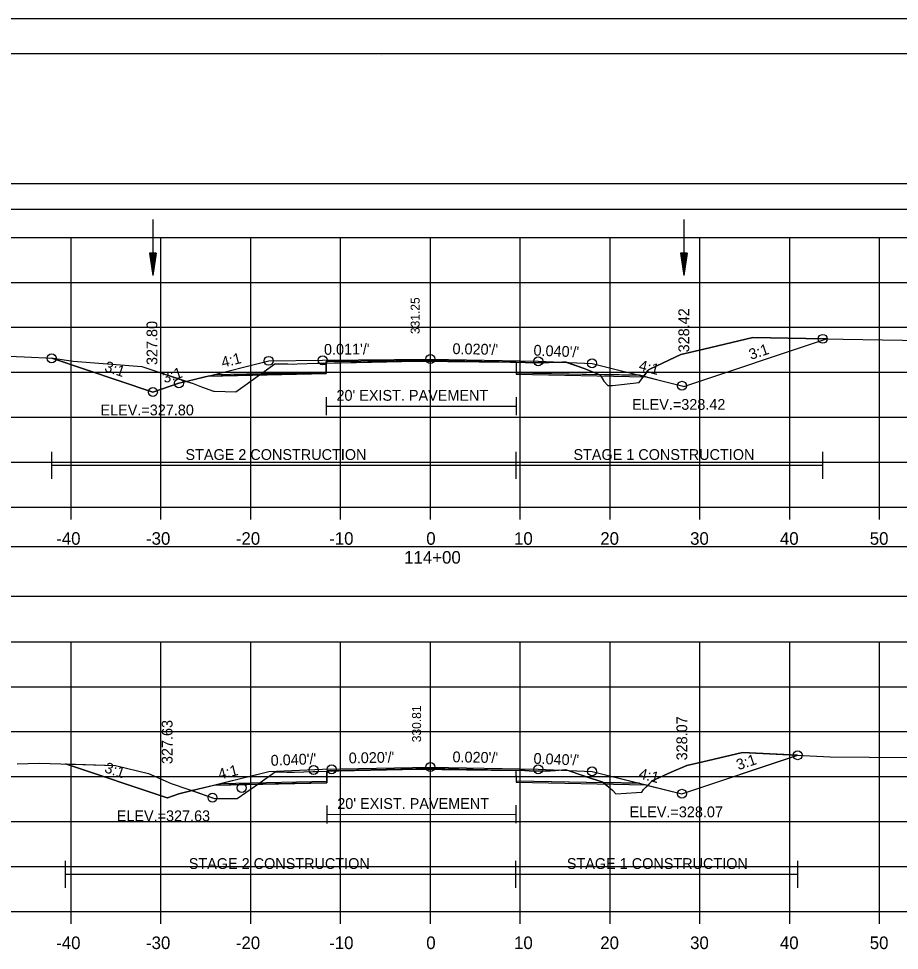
# Model space of a CAD drawing. Extents: x 1376273 to 1384221, y 378927 to 384592.
# Drawn here: x 1377011.9 to 1377110, y 379794.8 to 379898.5 of the extents above; entities that cross this region are included whole.
import ezdxf

# ---------------------------------------------------------------- set-up
doc = ezdxf.new("R2010")
doc.units = 0
for name, color, linetype in [('R_Alt Surface', 7, 'Continuous'), ('R_Axis', 7, 'Continuous'), ('R_Axis Annot', 7, 'Continuous'), ('R_Border', 7, 'Continuous'), ('R_Border Notes', 7, 'Continuous'), ('R_Dimension', 7, 'Continuous'), ('R_Exist Surface', 7, 'Continuous'), ('R_Fin Surface', 7, 'Continuous'), ('R_Grid', 7, 'Continuous'), ('R_No Plot', 7, 'Continuous'), ('R_Water', 7, 'Continuous'), ('R_Xsect Elev', 7, 'Continuous'), ('R_Xsect Slope', 7, 'Continuous'), ('T_Detection Zones', 7, 'Continuous'), ('T_Vehicle Path Lt Minor', 7, 'Continuous')]:
    doc.layers.add(name, color=color, linetype=linetype)

msp = doc.modelspace()

# ---------------------------------------------------------------- linework, layer by layer
at = {"layer": 'R_Alt Surface'}
for points in [[(1377033.73, 379858.9), (1377046.16, 379859.15), (1377046.17, 379860.32), (1377057.77, 379860.45), (1377067.32, 379860.26), (1377067.33, 379859.09), (1377081.06, 379858.81)], [(1377046.17, 379856.36), (1377046.17, 379854.36)], [(1377067.32, 379856.36), (1377067.32, 379854.36)], [(1377046.17, 379855.36), (1377067.32, 379855.36)], [(1377034.45, 379813.38), (1377046.24, 379813.62), (1377046.25, 379814.79), (1377057.77, 379815.02), (1377067.29, 379814.83), (1377067.3, 379813.67), (1377081.06, 379813.39)], [(1377046.25, 379810.93), (1377046.25, 379808.93)], [(1377067.29, 379810.94), (1377067.29, 379808.94)], [(1377046.25, 379809.93), (1377067.29, 379809.94)]]:
    msp.add_lwpolyline(points, dxfattribs=at)
at = {"layer": 'R_Axis'}
for p, q in [((1376907.77, 379844.14), (1377207.77, 379844.14)), ((1377017.77, 379842.74), (1377017.77, 379844.14)), ((1377027.77, 379842.74), (1377027.77, 379844.14)), ((1377037.77, 379842.74), (1377037.77, 379844.14)), ((1377047.77, 379842.74), (1377047.77, 379844.14)), ((1377057.77, 379842.74), (1377057.77, 379844.14)), ((1377067.77, 379842.74), (1377067.77, 379844.14)), ((1377077.77, 379842.74), (1377077.77, 379844.14)), ((1377087.77, 379842.74), (1377087.77, 379844.14)), ((1377097.77, 379842.74), (1377097.77, 379844.14)), ((1377107.77, 379842.74), (1377107.77, 379844.14)), ((1376907.77, 379799.14), (1377207.77, 379799.14)), ((1377017.77, 379797.74), (1377017.77, 379799.14)), ((1377027.77, 379797.74), (1377027.77, 379799.14)), ((1377037.77, 379797.74), (1377037.77, 379799.14)), ((1377047.77, 379797.74), (1377047.77, 379799.14)), ((1377057.77, 379797.74), (1377057.77, 379799.14)), ((1377067.77, 379797.74), (1377067.77, 379799.14)), ((1377077.77, 379797.74), (1377077.77, 379799.14)), ((1377087.77, 379797.74), (1377087.77, 379799.14)), ((1377097.77, 379797.74), (1377097.77, 379799.14)), ((1377107.77, 379797.74), (1377107.77, 379799.14))]:
    msp.add_line(p, q, dxfattribs=at)
at = {"layer": 'R_Axis Annot'}
for points in [[(1376907.2, 379877.28), (1377209.01, 379877.28), (1377209.01, 379880.1), (1376907.2, 379880.1)], [(1376907.2, 379834.2), (1377209.01, 379834.2), (1377209.01, 379839.72), (1376907.2, 379839.72)]]:
    msp.add_lwpolyline(points, close=True, dxfattribs=at)
at = {"layer": 'R_Border'}
for p, q in [((1376899.77, 379894.6), (1377215.95, 379894.6)), ((1377052.29, 379894.34), (1377052.29, 379894.34)), ((1377052.29, 379894.34), (1377052.29, 379894.34))]:
    msp.add_line(p, q, dxfattribs=at)
at = {"layer": 'R_Dimension'}
for p, q in [((1377015.61, 379847.28), (1377015.61, 379850.28)), ((1377067.32, 379847.28), (1377067.32, 379850.28)), ((1377101.45, 379847.28), (1377101.45, 379850.28)), ((1377015.61, 379848.78), (1377101.45, 379848.78)), ((1377017.16, 379801.76), (1377017.16, 379804.76)), ((1377067.29, 379801.76), (1377067.29, 379804.76)), ((1377098.66, 379801.76), (1377098.66, 379804.76)), ((1377017.16, 379803.26), (1377098.66, 379803.26))]:
    msp.add_line(p, q, dxfattribs=at)
at = {"layer": 'R_Exist Surface'}
for points in [[(1377008.32, 379861.05), (1377012.55, 379860.86), (1377015.77, 379860.69), (1377017.98, 379860.39), (1377025.65, 379859.78), (1377031.36, 379857.87), (1377032.29, 379857.5), (1377033.63, 379857.03), (1377033.75, 379857.03), (1377036.09, 379856.95), (1377037.14, 379857.69), (1377040.46, 379860.08), (1377041.91, 379860.06), (1377042.55, 379860.05), (1377042.95, 379860.06), (1377045.17, 379860.14), (1377054.56, 379860.35), (1377056.27, 379860.39), (1377066.65, 379860.26), (1377068.32, 379860.23), (1377070.08, 379860.19), (1377070.4, 379860.19), (1377071, 379860.22), (1377072.83, 379860.28), (1377074.9, 379859.56), (1377076.66, 379858.85), (1377077.07, 379858.15), (1377077.51, 379857.65), (1377078.03, 379857.68), (1377081.01, 379858), (1377081.98, 379859.32), (1377082.03, 379859.4), (1377082.27, 379859.51), (1377085.63, 379861.1), (1377088.21, 379861.71), (1377093.67, 379862.99), (1377101.54, 379862.86), (1377116.9, 379862.6)], [(1377011.77, 379815.54), (1377014.22, 379815.64), (1377022.7, 379815.36), (1377026.39, 379814.48), (1377028.9, 379813.35), (1377030.75, 379812.75), (1377033.75, 379811.71), (1377035.64, 379811.71), (1377036.26, 379811.69), (1377038.19, 379813.05), (1377040.49, 379814.68), (1377041.77, 379814.64), (1377042.64, 379814.62), (1377044.71, 379814.69), (1377045.25, 379814.7), (1377047.54, 379814.76), (1377056.43, 379814.96), (1377059.04, 379814.92), (1377068.29, 379814.8), (1377068.75, 379814.79), (1377070.59, 379814.75), (1377071.68, 379814.81), (1377072.81, 379814.91), (1377075.02, 379814.14), (1377076.96, 379813.52), (1377078.04, 379812.64), (1377078.42, 379812.21), (1377080.72, 379812.36), (1377081.3, 379812.42), (1377081.5, 379812.69), (1377082.44, 379813.66), (1377084.56, 379814.62), (1377086.31, 379815.38), (1377087.95, 379815.76), (1377092.5, 379816.83), (1377102.27, 379816.32), (1377115.34, 379816.24)]]:
    msp.add_lwpolyline(points, dxfattribs=at)
at = {"layer": 'R_Fin Surface'}
for points in [[(1377015.61, 379860.69), (1377026.87, 379856.94), (1377029.77, 379857.91), (1377032.68, 379858.64), (1377039.77, 379860.41), (1377045.77, 379860.48), (1377057.77, 379860.61), (1377069.77, 379860.37), (1377075.77, 379860.13), (1377082.93, 379858.34), (1377085.77, 379857.63), (1377085.98, 379857.56), (1377101.86, 379862.85)], [(1377017.16, 379815.54), (1377028.46, 379811.77), (1377028.46, 379811.77), (1377028.51, 379811.78), (1377029.77, 379812.21), (1377039.77, 379814.71), (1377045.77, 379814.95), (1377057.77, 379815.19), (1377069.76, 379814.95), (1377075.76, 379814.71), (1377080.96, 379813.41), (1377081.01, 379813.4), (1377085.76, 379812.21), (1377098.66, 379816.52)]]:
    msp.add_lwpolyline(points, dxfattribs=at)
at = {"layer": 'R_Grid'}
for p, q in [((1376907.77, 379874.14), (1377207.77, 379874.14)), ((1376907.77, 379874.14), (1377207.77, 379874.14)), ((1377017.77, 379844.14), (1377017.77, 379874.14)), ((1377017.77, 379844.14), (1377017.77, 379874.14)), ((1377027.77, 379844.14), (1377027.77, 379874.14)), ((1377027.77, 379844.14), (1377027.77, 379874.14)), ((1377037.77, 379844.14), (1377037.77, 379874.14)), ((1377037.77, 379844.14), (1377037.77, 379874.14)), ((1377047.77, 379844.14), (1377047.77, 379874.14)), ((1377047.77, 379844.14), (1377047.77, 379874.14)), ((1377057.77, 379844.14), (1377057.77, 379874.14)), ((1377057.77, 379844.14), (1377057.77, 379874.14)), ((1377067.77, 379844.14), (1377067.77, 379874.14)), ((1377067.77, 379844.14), (1377067.77, 379874.14)), ((1377077.77, 379844.14), (1377077.77, 379874.14)), ((1377077.77, 379844.14), (1377077.77, 379874.14)), ((1377087.77, 379844.14), (1377087.77, 379874.14)), ((1377087.77, 379844.14), (1377087.77, 379874.14)), ((1377097.77, 379844.14), (1377097.77, 379874.14)), ((1377097.77, 379844.14), (1377097.77, 379874.14)), ((1377107.77, 379844.14), (1377107.77, 379874.14)), ((1377107.77, 379844.14), (1377107.77, 379874.14)), ((1376907.77, 379869.14), (1377207.77, 379869.14)), ((1376907.77, 379869.14), (1377207.77, 379869.14)), ((1376907.77, 379864.14), (1377207.77, 379864.14)), ((1376907.77, 379864.14), (1377207.77, 379864.14)), ((1376907.77, 379859.14), (1377207.77, 379859.14)), ((1376907.77, 379859.14), (1377207.77, 379859.14)), ((1376907.77, 379854.14), (1377207.77, 379854.14)), ((1376907.77, 379854.14), (1377207.77, 379854.14)), ((1376907.77, 379849.14), (1377207.77, 379849.14)), ((1376907.77, 379849.14), (1377207.77, 379849.14)), ((1376907.77, 379844.14), (1377207.77, 379844.14)), ((1376907.77, 379844.14), (1377207.77, 379844.14)), ((1376907.77, 379829.14), (1377207.77, 379829.14)), ((1376907.77, 379829.14), (1377207.77, 379829.14)), ((1377017.77, 379799.14), (1377017.77, 379829.14)), ((1377017.77, 379799.14), (1377017.77, 379829.14)), ((1377027.77, 379799.14), (1377027.77, 379829.14)), ((1377027.77, 379799.14), (1377027.77, 379829.14)), ((1377037.77, 379799.14), (1377037.77, 379829.14)), ((1377037.77, 379799.14), (1377037.77, 379829.14)), ((1377047.77, 379799.14), (1377047.77, 379829.14)), ((1377047.77, 379799.14), (1377047.77, 379829.14)), ((1377057.77, 379799.14), (1377057.77, 379829.14)), ((1377057.77, 379799.14), (1377057.77, 379829.14)), ((1377067.77, 379799.14), (1377067.77, 379829.14)), ((1377067.77, 379799.14), (1377067.77, 379829.14)), ((1377077.77, 379799.14), (1377077.77, 379829.14)), ((1377077.77, 379799.14), (1377077.77, 379829.14)), ((1377087.77, 379799.14), (1377087.77, 379829.14)), ((1377087.77, 379799.14), (1377087.77, 379829.14)), ((1377097.77, 379799.14), (1377097.77, 379829.14)), ((1377097.77, 379799.14), (1377097.77, 379829.14)), ((1377107.77, 379799.14), (1377107.77, 379829.14)), ((1377107.77, 379799.14), (1377107.77, 379829.14)), ((1376907.77, 379824.14), (1377207.77, 379824.14)), ((1376907.77, 379824.14), (1377207.77, 379824.14)), ((1376907.77, 379819.14), (1377207.77, 379819.14)), ((1376907.77, 379819.14), (1377207.77, 379819.14)), ((1376907.77, 379814.14), (1377207.77, 379814.14)), ((1376907.77, 379814.14), (1377207.77, 379814.14)), ((1376907.77, 379809.14), (1377207.77, 379809.14)), ((1376907.77, 379809.14), (1377207.77, 379809.14)), ((1376907.77, 379804.14), (1377207.77, 379804.14)), ((1376907.77, 379804.14), (1377207.77, 379804.14)), ((1376907.77, 379799.14), (1377207.77, 379799.14)), ((1376907.77, 379799.14), (1377207.77, 379799.14))]:
    msp.add_line(p, q, dxfattribs=at)
at = {"layer": 'R_No Plot'}
msp.add_line((1376887.37, 379898.5), (1377220.7, 379898.5), dxfattribs=at)
for points in [[(1376887.36, 379898.5), (1377220.7, 379898.5), (1377220.7, 379685.16), (1376887.36, 379685.16)], [(1377133.69, 379894.6), (1377133.69, 379884.72), (1377169.42, 379884.72), (1377169.42, 379881.8), (1377192.62, 379881.8), (1377192.62, 379857.47), (1377215.95, 379857.47), (1377215.95, 379689.14), (1376899.77, 379689.14), (1376899.77, 379894.6)]]:
    msp.add_lwpolyline(points, close=True, dxfattribs=at)
for points in [[(1377033.02, 379858.72), (1377046.16, 379858.99), (1377046.17, 379860.32), (1377057.77, 379860.45), (1377067.32, 379860.26), (1377067.33, 379858.93), (1377081.75, 379858.64)], [(1377057.77, 379815.19), (1377069.76, 379814.95), (1377075.76, 379814.71), (1377081.01, 379813.4), (1377085.76, 379812.21), (1377098.66, 379816.52)], [(1377017.16, 379815.54), (1377028.46, 379811.77), (1377029.77, 379812.21), (1377034.52, 379813.4), (1377039.77, 379814.71), (1377045.77, 379814.95), (1377057.77, 379815.19)], [(1377033.76, 379813.2), (1377046.24, 379813.46), (1377046.25, 379814.79), (1377057.77, 379815.02), (1377067.29, 379814.83), (1377067.3, 379813.5), (1377081.75, 379813.22)]]:
    msp.add_lwpolyline(points, dxfattribs=at)
for centre in [(1377101.45, 379862.86), (1377101.45, 379862.86), (1377015.61, 379860.69), (1377015.61, 379860.69), (1377039.77, 379860.41), (1377039.77, 379860.41), (1377045.77, 379860.48), (1377045.77, 379860.48), (1377057.77, 379860.61), (1377057.77, 379860.61), (1377069.77, 379860.37), (1377069.77, 379860.37), (1377075.77, 379860.13), (1377075.77, 379860.13), (1377029.77, 379857.91), (1377029.77, 379857.91), (1377085.77, 379857.63), (1377085.77, 379857.63), (1377026.87, 379856.94), (1377026.87, 379856.94), (1377026.87, 379856.94), (1377026.87, 379856.94), (1377098.66, 379816.52), (1377098.66, 379816.52), (1377044.77, 379814.88), (1377044.77, 379814.88), (1377046.77, 379814.96), (1377046.77, 379814.96), (1377057.77, 379815.19), (1377057.77, 379815.19), (1377069.77, 379814.95), (1377069.77, 379814.95), (1377075.77, 379814.71), (1377075.77, 379814.71), (1377036.77, 379812.88), (1377036.77, 379812.88), (1377033.51, 379811.8), (1377033.51, 379811.8), (1377085.77, 379812.22), (1377085.77, 379812.22)]:
    msp.add_circle(centre, 0.5, dxfattribs=at)
at = {"layer": 'R_Water'}
for p, q in [((1377026.87, 379876.15), (1377026.87, 379869.9)), ((1377085.98, 379876.15), (1377085.98, 379869.9)), ((1377026.49, 379872.4), (1377026.87, 379869.9)), ((1377027.24, 379872.4), (1377026.49, 379872.4)), ((1377026.56, 379872.4), (1377026.87, 379870.32)), ((1377026.62, 379872.4), (1377026.87, 379870.75)), ((1377026.68, 379872.4), (1377026.87, 379871.16)), ((1377026.75, 379872.4), (1377026.87, 379871.59)), ((1377026.81, 379872.4), (1377026.87, 379872)), ((1377027.24, 379872.4), (1377026.87, 379869.9)), ((1377026.99, 379872.4), (1377026.87, 379871.59)), ((1377027.12, 379872.4), (1377026.87, 379870.75)), ((1377027.18, 379872.4), (1377026.87, 379870.32)), ((1377027.05, 379872.4), (1377026.87, 379871.16)), ((1377026.93, 379872.4), (1377026.87, 379872)), ((1377085.61, 379872.4), (1377085.98, 379869.9)), ((1377086.36, 379872.4), (1377085.61, 379872.4)), ((1377085.67, 379872.4), (1377085.98, 379870.32)), ((1377085.73, 379872.4), (1377085.98, 379870.75)), ((1377085.79, 379872.4), (1377085.98, 379871.16)), ((1377085.86, 379872.4), (1377085.98, 379871.59)), ((1377085.92, 379872.4), (1377085.98, 379872)), ((1377086.36, 379872.4), (1377085.98, 379869.9)), ((1377086.1, 379872.4), (1377085.98, 379871.59)), ((1377086.23, 379872.4), (1377085.98, 379870.75)), ((1377086.29, 379872.4), (1377085.98, 379870.32)), ((1377086.17, 379872.4), (1377085.98, 379871.16)), ((1377086.04, 379872.4), (1377085.98, 379872))]:
    msp.add_line(p, q, dxfattribs=at)
at = {"layer": 'T_Detection Zones'}
for p, q in [((1377072.9, 379860.25), (1377072.49, 379860.27)), ((1377081.06, 379858.81), (1377076.52, 379858.9)), ((1377081.52, 379858.7), (1377081.06, 379858.81)), ((1377081.52, 379858.7), (1377082.93, 379858.34)), ((1377085.76, 379812.21), (1377098.64, 379816.51)), ((1377067.29, 379814.81), (1377067.3, 379813.67)), ((1377073.07, 379814.82), (1377072.16, 379814.85)), ((1377067.3, 379813.67), (1377077.02, 379813.47)), ((1377081.01, 379813.39), (1377077.02, 379813.47)), ((1377081.03, 379813.39), (1377081.01, 379813.39)), ((1377081.96, 379813.16), (1377085.76, 379812.21))]:
    msp.add_line(p, q, dxfattribs=at)
for points in [[(1377101.86, 379862.85), (1377101.54, 379862.86), (1377093.67, 379862.99), (1377088.21, 379861.71), (1377085.63, 379861.1), (1377082.27, 379859.51), (1377082.03, 379859.4), (1377081.98, 379859.32), (1377081.52, 379858.7)], [(1377082.93, 379858.34), (1377085.77, 379857.63), (1377085.98, 379857.56), (1377101.86, 379862.85)], [(1377072.49, 379860.27), (1377071, 379860.22), (1377070.4, 379860.19), (1377070.08, 379860.19), (1377068.32, 379860.23), (1377067.32, 379860.25)], [(1377067.32, 379860.25), (1377067.33, 379859.09), (1377076.52, 379858.9)], [(1377076.52, 379858.9), (1377074.9, 379859.56), (1377072.9, 379860.25)], [(1377076.52, 379858.9), (1377076.66, 379858.85), (1377077.07, 379858.15), (1377077.51, 379857.65), (1377078.03, 379857.68), (1377081.01, 379858), (1377081.52, 379858.7)], [(1377098.64, 379816.51), (1377092.5, 379816.83), (1377087.95, 379815.76), (1377086.31, 379815.38), (1377084.56, 379814.62), (1377082.44, 379813.66), (1377081.96, 379813.16)], [(1377072.16, 379814.85), (1377071.68, 379814.81), (1377070.59, 379814.75), (1377068.75, 379814.79), (1377068.29, 379814.8), (1377067.29, 379814.81)], [(1377077.02, 379813.47), (1377076.96, 379813.52), (1377075.02, 379814.14), (1377073.07, 379814.82)], [(1377077.02, 379813.47), (1377078.04, 379812.64), (1377078.42, 379812.21), (1377080.72, 379812.36), (1377081.3, 379812.42), (1377081.5, 379812.69), (1377081.96, 379813.16)], [(1377081.96, 379813.16), (1377081.06, 379813.38), (1377081.03, 379813.39)]]:
    msp.add_lwpolyline(points, dxfattribs=at)
for points in [[(1377015.61, 379860.69), (1377015.77, 379860.69), (1377017.98, 379860.39), (1377025.65, 379859.78), (1377030.61, 379858.12), (1377029.77, 379857.91), (1377026.87, 379856.94)], [(1377038.73, 379858.84), (1377040.46, 379860.08), (1377041.91, 379860.06), (1377042.55, 379860.05), (1377042.95, 379860.06), (1377045.17, 379860.14), (1377046.16, 379860.16), (1377046.16, 379858.99)], [(1377030.61, 379858.12), (1377031.36, 379857.87), (1377032.29, 379857.5), (1377033.63, 379857.03), (1377033.75, 379857.03), (1377036.09, 379856.95), (1377037.14, 379857.69), (1377038.73, 379858.84), (1377033.02, 379858.72), (1377032.68, 379858.64)], [(1377017.16, 379815.54), (1377022.7, 379815.36), (1377026.39, 379814.48), (1377028.9, 379813.35), (1377030.75, 379812.75), (1377031.25, 379812.58), (1377029.77, 379812.21), (1377028.51, 379811.78), (1377028.46, 379811.77)], [(1377038.55, 379813.3), (1377040.49, 379814.68), (1377041.77, 379814.64), (1377042.64, 379814.62), (1377044.71, 379814.69), (1377045.25, 379814.7), (1377046.25, 379814.73), (1377046.24, 379813.46)], [(1377031.25, 379812.58), (1377033.75, 379811.71), (1377035.64, 379811.71), (1377036.26, 379811.69), (1377038.19, 379813.05), (1377038.55, 379813.3), (1377033.76, 379813.2)]]:
    msp.add_lwpolyline(points, close=True, dxfattribs=at)
at = {"layer": 'T_Vehicle Path Lt Minor'}
for points in [[(1377046.16, 379860.16), (1377054.56, 379860.35), (1377056.27, 379860.39), (1377066.65, 379860.26), (1377067.32, 379860.25), (1377067.32, 379860.26), (1377057.77, 379860.45), (1377046.17, 379860.32)], [(1377046.25, 379814.73), (1377047.54, 379814.76), (1377056.43, 379814.96), (1377059.04, 379814.92), (1377067.29, 379814.81), (1377067.29, 379814.83), (1377057.77, 379815.02), (1377046.25, 379814.79)]]:
    msp.add_lwpolyline(points, close=True, dxfattribs=at)

# ---------------------------------------------------------------- texts
at = {"layer": 'R_Alt Surface'}
for p in [(1377047.31, 379855.97), (1377047.4, 379810.54)]:
    msp.add_text("20' EXIST. PAVEMENT", height=1.2, dxfattribs=at).set_placement(p)
at = {"layer": 'R_Axis Annot'}
for s, p in [('-40', (1377016.11, 379839.94)), ('-30', (1377026.11, 379839.94)), ('-20', (1377036.11, 379839.94)), ('-10', (1377046.5, 379839.94)), ('0', (1377057.31, 379839.94)), ('10', (1377067.08, 379839.94)), ('20', (1377076.68, 379839.94)), ('30', (1377086.68, 379839.94)), ('40', (1377096.68, 379839.94)), ('50', (1377106.68, 379839.94)), ('114+00', (1377054.85, 379837.84)), ('-40', (1377016.11, 379794.94)), ('-30', (1377026.11, 379794.94)), ('-20', (1377036.11, 379794.94)), ('-10', (1377046.5, 379794.94)), ('0', (1377057.31, 379794.94)), ('10', (1377067.08, 379794.94)), ('20', (1377076.68, 379794.94)), ('30', (1377086.68, 379794.94)), ('40', (1377096.68, 379794.94)), ('50', (1377106.68, 379794.94))]:
    msp.add_text(s, height=1.4, dxfattribs=at).set_placement(p)
at = {"layer": 'R_Border Notes'}
for s, p in [('ELEV.=328.42', (1377080.21, 379854.96)), ('ELEV.=327.80', (1377021.04, 379854.34)), ('ELEV.=327.63', (1377022.85, 379809.17)), ('ELEV.=328.07', (1377079.94, 379809.61))]:
    msp.add_text(s, height=1.2, dxfattribs=at).set_placement(p)
at = {"layer": 'R_Dimension'}
for s, p in [('STAGE 2 CONSTRUCTION', (1377030.5, 379849.38)), ('STAGE 1 CONSTRUCTION', (1377073.69, 379849.38)), ('STAGE 2 CONSTRUCTION', (1377030.87, 379803.86)), ('STAGE 1 CONSTRUCTION', (1377072.96, 379803.86))]:
    msp.add_text(s, height=1.2, dxfattribs=at).set_placement(p)
at = {"layer": 'R_Xsect Elev'}
for s, height, p in [('331.25', 1, (1377056.57, 379863.39)), ('328.42', 1.2, (1377086.58, 379861.35)), ('327.80', 1.2, (1377027.37, 379859.94)), ('330.81', 1, (1377056.73, 379817.96)), ('328.07', 1.2, (1377086.36, 379815.94)), ('327.63', 1.2, (1377029.06, 379815.53))]:
    msp.add_text(s, height=height, rotation=90, dxfattribs=at).set_placement(p)
at = {"layer": 'R_Xsect Slope'}
for s, rotation, p in [("0.011'/'", 0.6549, (1377045.93, 379861.08)), ("0.020'/'", 358.8542, (1377060.22, 379861.17)), ("0.040'/'", 357.7094, (1377069.23, 379861)), ('3:1', 18.4349, (1377093.45, 379860.51)), ('4:1', 14.0362, (1377034.65, 379859.64)), ('3:1', 341.5651, (1377021.4, 379859.29)), ('4:1', 345.9638, (1377080.89, 379859.37)), ('3:1', 18.4349, (1377028.16, 379857.9)), ("0.040'/'", 2.3068, (1377040.01, 379815.33)), ("0.020'/'", 1.162, (1377048.69, 379815.6)), ("0.020'/'", 358.8703, (1377060.22, 379815.74)), ("0.040'/'", 357.7252, (1377069.23, 379815.57)), ('3:1', 18.4497, (1377092.06, 379814.84)), ('3:1', 341.5651, (1377021.4, 379814.64)), ('4:1', 14.0509, (1377034.29, 379813.79)), ('4:1', 345.978, (1377080.89, 379813.95))]:
    msp.add_text(s, height=1.2, rotation=rotation, dxfattribs=at).set_placement(p)

doc.saveas('drawing.dxf')
